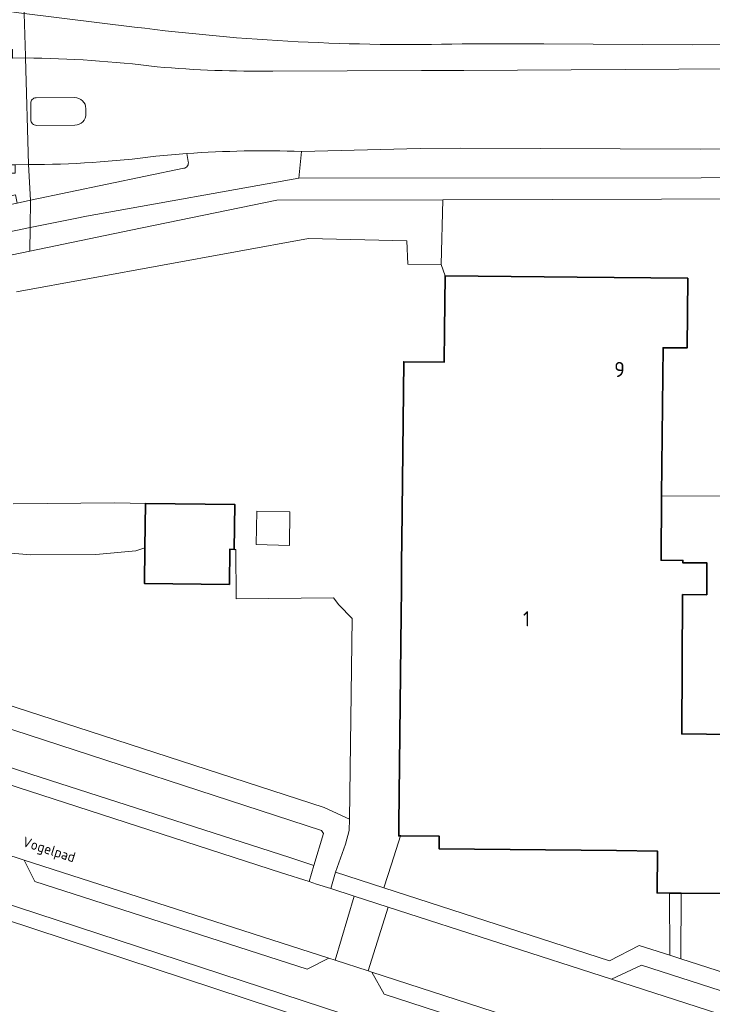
# Model space of a CAD drawing. Header units: metres. Extents: x 149984 to 156489, y 469398 to 478068.
# Tile 268 of 656: x 153450 to 153511, y 472770 to 472858. Entities that reach past the tile are written whole.
import ezdxf
from ezdxf.enums import TextEntityAlignment as Align

# ---------------------------------------------------------------- set-up
doc = ezdxf.new("R2010")
doc.units = ezdxf.units.M
doc.header["$LTSCALE"] = 0.75
for name, color, linetype, lineweight in [('B-WE-GR-BEPLANTING_CULTUUR_HEESTERS-GV', 252, 'Continuous', 18), ('B-WE-GR-GROENVOORZIENING-GV', 252, 'Continuous', 18), ('B-WE-OG-BEBOUWING-GV', 6, 'Continuous', 35), ('B-WE-OG-BEBOUWING-T18', 1, 'Continuous', 18), ('B-WE-OG-TERREIN_BEGROEID-GV', 252, 'Continuous', 18), ('B-WE-OG-TERREIN_ERF-GV', 252, 'Continuous', 18), ('B-WE-OG-TOPOGRAFIE-T18', 7, 'Continuous', 18), ('B-WE-OG-WATER_MEER-GV', 252, 'Continuous', 18), ('B-WE-VH-GESLOTENVERHARDING_ASFALT-GV', 252, 'Continuous', 18), ('B-WE-VH-GESLOTENVERHARDING_BETON-GV', 252, 'Continuous', 18), ('B-WE-VH-OPENVERHARDING_BETONSTRAATSTEEN-GV', 252, 'Continuous', 18), ('B-WE-VH-OPENVERHARDING_TEGEL-GV', 252, 'Continuous', 18)]:
    doc.layers.add(name, color=color, linetype=linetype, lineweight=lineweight)
doc.styles.add('NLCS-ISO-M500-T18', font='NLCS-ISO.ttf', dxfattribs={"height": 0.9})
doc.styles.add('NLCS-ISO-M750-T18', font='NLCS-ISO.ttf', dxfattribs={"height": 1.35})

msp = doc.modelspace()

# ---------------------------------------------------------------- linework, layer by layer
at = {"layer": 'B-WE-GR-BEPLANTING_CULTUUR_HEESTERS-GV'}
for points in [[(153464.535, 472845.927, 0.007217), (153461.772, 472845.693)], [(153461.772, 472845.693, -0.03255), (153450.406, 472844.939)], [(153464.261, 472844.611, 0.432009), (153464.664, 472845.215)]]:
    msp.add_lwpolyline(points, format="xyb", dxfattribs=at)
at = {"layer": 'B-WE-GR-BEPLANTING_CULTUUR_HEESTERS-GV', "flags": 128}
for points in [[(153464.664, 472845.215), (153464.535, 472845.927)], [(153450.406, 472844.939), (153450.586, 472841.762), (153464.261, 472844.611)], [(153449.333, 472833.6), (153475.384, 472838.365), (153484.189, 472838.152), (153484.254, 472836.057), (153487.239, 472836.027), (153487.382, 472841.801), (153472.583, 472841.759), (153459.54, 472839.102), (153450.528, 472837.225), (153450.521, 472837.223), (153447.172, 472836.525)], [(153447.412, 472810.409), (153450.566, 472810.119), (153456.402, 472810.155), (153459.991, 472810.481), (153460.79, 472810.739), (153460.834, 472814.702), (153458.11, 472814.76), (153449.019, 472814.674)]]:
    msp.add_lwpolyline(points, dxfattribs=at)
msp.add_lwpolyline([(153507.623, 472779.957), (153506.519, 472779.968), (153506.558, 472783.698), (153502.887, 472783.736), (153487.059, 472783.9), (153487.07, 472785.019), (153483.647, 472785.052), (153483.623, 472785.052), (153482.815, 472782.533), (153482.135, 472780.412), (153502.269, 472773.919), (153504.91, 472775.285), (153507.67, 472774.402)], close=True, dxfattribs=at)
at = {"layer": 'B-WE-GR-GROENVOORZIENING-GV', "flags": 128}
msp.add_lwpolyline([(153470.772, 472814.023), (153470.73, 472811.043), (153473.71, 472810.961), (153473.74, 472813.965)], close=True, dxfattribs=at)
at = {"layer": 'B-WE-OG-BEBOUWING-GV', "flags": 128}
msp.add_lwpolyline([(153513.136, 472794.1), (153508.724, 472794.146), (153508.803, 472806.578), (153510.953, 472806.565), (153510.971, 472809.414), (153508.821, 472809.428), (153508.822, 472809.628), (153506.873, 472809.647), (153506.931, 472815.388), (153507.038, 472826.096), (153507.063, 472828.606), (153509.203, 472828.585), (153509.265, 472834.803), (153499.398, 472834.902), (153487.589, 472835.023), (153487.539, 472830.169), (153487.51, 472827.313), (153483.901, 472827.35), (153483.735, 472811.391), (153483.715, 472809.516), (153483.689, 472807.023), (153483.666, 472804.841), (153483.471, 472786.071), (153483.46, 472785.054), (153483.623, 472785.052), (153483.647, 472785.052), (153487.07, 472785.019), (153487.059, 472783.9), (153502.887, 472783.736), (153506.558, 472783.698), (153506.519, 472779.968), (153507.623, 472779.957), (153508.664, 472779.946), (153512.989, 472779.901)], dxfattribs=at)
msp.add_lwpolyline([(153460.79, 472810.739), (153460.755, 472807.577), (153468.334, 472807.493), (153468.369, 472810.624), (153468.762, 472810.618), (153468.827, 472814.613), (153460.834, 472814.702)], close=True, dxfattribs=at)
at = {"layer": 'B-WE-OG-TERREIN_BEGROEID-GV', "flags": 128}
for points in [[(153459.863, 472857.217), (153450.016, 472858.424), (153450.121, 472854.605), (153450.125, 472854.456)], [(153489.263, 472853.349), (153532.463, 472853.601), (153545.106, 472854.044), (153554.133, 472854.66), (153554.892, 472854.741), (153554.892, 472856.819), (153554.607, 472856.79), (153544.588, 472856.012), (153509.658, 472855.622), (153496.4, 472855.73), (153489.119, 472855.718)], [(153472.209, 472853.283), (153485.482, 472853.348), (153489.263, 472853.349)], [(153516.667, 472841.895), (153487.382, 472841.801), (153487.239, 472836.027), (153487.589, 472835.023)], [(153487.589, 472835.023), (153499.398, 472834.902), (153509.265, 472834.803), (153509.203, 472828.585), (153507.063, 472828.606), (153507.038, 472826.096), (153506.931, 472815.388), (153515.939, 472815.365)], [(153448.287, 472796.842), (153454.724, 472794.74), (153476.812, 472787.586), (153479.054, 472786.547), (153479.303, 472804.457), (153478.095, 472805.665), (153477.622, 472806.296), (153468.951, 472806.191), (153468.899, 472810.614), (153468.762, 472810.618), (153468.369, 472810.624), (153468.334, 472807.493), (153460.755, 472807.577), (153460.79, 472810.739), (153459.991, 472810.481), (153456.402, 472810.155), (153450.566, 472810.119), (153447.412, 472810.409)], [(153537.094, 472754.76), (153536.143, 472755.068), (153534.882, 472755.475), (153533.54, 472755.909), (153531.61, 472754.93), (153515.79, 472760.03), (153514.772, 472761.984), (153510.345, 472763.417), (153508.36, 472762.44), (153482.14, 472770.93), (153481.047, 472772.901), (153480.734, 472773.002), (153477.767, 472773.963), (153477.213, 472774.142), (153475.27, 472773.15), (153450.97, 472780.98), (153450.01, 472782.889), (153433.551, 472788.27), (153436.577, 472782.878), (153518.597, 472756.04), (153572.827, 472738.204), (153605.49, 472727.193), (153605.62, 472727.56)]]:
    msp.add_lwpolyline(points, dxfattribs=at)
at = {"layer": 'B-WE-OG-TERREIN_BEGROEID-GV'}
for points in [[(153489.119, 472855.718, -0.03825), (153459.863, 472857.217)], [(153450.125, 472854.456, -0.029521), (153461.881, 472853.665)], [(153461.881, 472853.665, 0.024402), (153472.209, 472853.283)]]:
    msp.add_lwpolyline(points, format="xyb", dxfattribs=at)
at = {"layer": 'B-WE-OG-TERREIN_BEGROEID-GV', "flags": 128}
for points in [[(153605.49, 472727.193), (153572.827, 472738.204), (153518.597, 472756.04), (153436.577, 472782.878), (153437.48, 472781.17), (153507.38, 472758.15), (153530.097, 472751.225), (153547.83, 472745.82), (153550, 472745.1), (153554.24, 472743.62), (153559.1, 472742.08), (153563.24, 472740.56), (153573.26, 472737.09), (153577.62, 472735.7), (153591.68, 472730.57), (153605.011, 472725.808), (153605.1, 472726.09)], [(153512.989, 472779.901), (153508.664, 472779.946), (153508.64, 472774.091), (153522.286, 472769.721), (153524.352, 472776.069)]]:
    msp.add_lwpolyline(points, close=True, dxfattribs=at)
at = {"layer": 'B-WE-OG-TERREIN_ERF-GV', "flags": 128}
for points in [[(153449.019, 472814.674), (153458.11, 472814.76), (153460.834, 472814.702), (153468.827, 472814.613), (153468.762, 472810.618), (153468.899, 472810.614), (153468.951, 472806.191), (153477.622, 472806.296), (153478.095, 472805.665), (153479.303, 472804.457), (153479.054, 472786.547), (153479.04, 472785.538), (153478.702, 472784.303), (153477.815, 472781.804), (153482.135, 472780.412), (153482.815, 472782.533), (153483.623, 472785.052), (153483.46, 472785.054), (153483.471, 472786.071), (153483.666, 472804.841), (153483.689, 472807.023), (153483.715, 472809.516), (153483.735, 472811.391), (153483.901, 472827.35), (153487.51, 472827.313), (153487.539, 472830.169), (153487.589, 472835.023), (153487.239, 472836.027), (153484.254, 472836.057), (153484.189, 472838.152), (153475.384, 472838.365), (153449.333, 472833.6)], [(153515.939, 472815.365), (153506.931, 472815.388), (153506.873, 472809.647), (153508.822, 472809.628), (153508.821, 472809.428), (153510.971, 472809.414), (153510.953, 472806.565), (153508.803, 472806.578), (153508.724, 472794.146), (153513.136, 472794.1)]]:
    msp.add_lwpolyline(points, dxfattribs=at)
for points in [[(153470.772, 472814.023), (153473.74, 472813.965), (153473.71, 472810.961), (153470.73, 472811.043)], [(153507.623, 472779.957), (153507.67, 472774.402), (153508.64, 472774.091), (153508.664, 472779.946)]]:
    msp.add_lwpolyline(points, close=True, dxfattribs=at)
at = {"layer": 'B-WE-OG-WATER_MEER-GV', "flags": 128}
msp.add_lwpolyline([(153530.097, 472751.225), (153507.38, 472758.15), (153437.48, 472781.17), (153433.62, 472779.04), (153432.95, 472777.62), (153432.98, 472777.33), (153435.09, 472773.58), (153436.58, 472772.97), (153465.926, 472763.423), (153471.16, 472761.72), (153509.14, 472749.07), (153545.74, 472737.03)], dxfattribs=at)
at = {"layer": 'B-WE-VH-GESLOTENVERHARDING_ASFALT-GV', "flags": 128}
for points in [[(153449.194, 472844.934), (153450.406, 472844.939), (153450.125, 472854.456), (153448.972, 472854.453), (153447.172, 472854.447), (153446.624, 472854.445), (153446.905, 472844.925), (153447.394, 472844.927)], [(153450.586, 472841.762), (153449.394, 472841.508), (153447.633, 472841.134), (153447.076, 472841.015), (153447.044, 472838.601), (153447.504, 472838.695), (153449.268, 472839.055), (153450.554, 472839.318)]]:
    msp.add_lwpolyline(points, close=True, dxfattribs=at)
at = {"layer": 'B-WE-VH-GESLOTENVERHARDING_ASFALT-GV'}
for points in [[(153461.881, 472853.665, 0.029521), (153450.125, 472854.456)], [(153472.209, 472853.283, -0.024402), (153461.881, 472853.665)], [(153450.598, 472850.413, -0.415455), (153451.073, 472850.896)], [(153454.53, 472850.924, -0.41464), (153455.522, 472849.948)], [(153455.525, 472849.474, -0.415027), (153454.542, 472848.474)], [(153451.11, 472848.446, -0.417328), (153450.61, 472848.938)], [(153461.772, 472845.693, -0.007217), (153464.535, 472845.927)], [(153464.535, 472845.927, -0.025803), (153474.767, 472846.123)], [(153474.767, 472846.123, 0.025803), (153464.535, 472845.927)], [(153450.406, 472844.939, 0.03255), (153461.772, 472845.693)], [(153464.664, 472845.215, -0.432009), (153464.261, 472844.611)]]:
    msp.add_lwpolyline(points, format="xyb", dxfattribs=at)
at = {"layer": 'B-WE-VH-GESLOTENVERHARDING_ASFALT-GV', "flags": 128}
for points in [[(153450.125, 472854.456), (153450.406, 472844.939)], [(153532.463, 472853.601), (153489.263, 472853.349), (153485.482, 472853.348), (153472.209, 472853.283)], [(153450.61, 472848.938), (153450.598, 472850.413)], [(153451.073, 472850.896), (153454.53, 472850.924)], [(153455.522, 472849.948), (153455.525, 472849.474)], [(153474.767, 472846.123), (153485.37, 472846.376), (153488.966, 472846.406), (153510.364, 472846.315), (153534.99, 472846.509), (153546.124, 472847.057), (153546.924, 472847.06), (153553.232, 472847.577), (153557.19, 472847.901), (153566.571, 472848.838)], [(153454.542, 472848.474), (153451.11, 472848.446)], [(153464.535, 472845.927), (153464.664, 472845.215)], [(153474.528, 472843.741), (153474.767, 472846.123)], [(153464.261, 472844.611), (153450.586, 472841.762), (153450.554, 472839.318), (153454.559, 472840.135), (153455.577, 472840.355), (153474.528, 472843.741)]]:
    msp.add_lwpolyline(points, dxfattribs=at)
at = {"layer": 'B-WE-VH-GESLOTENVERHARDING_BETON-GV', "flags": 128}
for points in [[(153489.119, 472855.718), (153496.4, 472855.73), (153509.658, 472855.622), (153544.588, 472856.012), (153554.607, 472856.79), (153554.892, 472856.819), (153556.892, 472857.024), (153566.005, 472857.955), (153583.931, 472860.479), (153610.123, 472865.064), (153628.998, 472868.498), (153629.36, 472868.568), (153628.93, 472871.079), (153621.445, 472869.641), (153583.48, 472863.001), (153565.7, 472860.536), (153554.305, 472859.322), (153544.433, 472858.602)], [(153460.136, 472859.674), (153450.153, 472860.856), (153450.016, 472858.424), (153459.863, 472857.217)]]:
    msp.add_lwpolyline(points, dxfattribs=at)
at = {"layer": 'B-WE-VH-GESLOTENVERHARDING_BETON-GV'}
msp.add_lwpolyline([(153459.863, 472857.217, 0.03825), (153489.119, 472855.718)], format="xyb", dxfattribs=at)
at = {"layer": 'B-WE-VH-OPENVERHARDING_BETONSTRAATSTEEN-GV'}
for points in [[(153451.073, 472850.896, 0.415455), (153450.598, 472850.413)], [(153455.522, 472849.948, 0.41464), (153454.53, 472850.924)], [(153454.542, 472848.474, 0.415027), (153455.525, 472849.474)], [(153450.61, 472848.938, 0.417328), (153451.11, 472848.446)]]:
    msp.add_lwpolyline(points, format="xyb", dxfattribs=at)
at = {"layer": 'B-WE-VH-OPENVERHARDING_BETONSTRAATSTEEN-GV', "flags": 128}
for points in [[(153450.598, 472850.413), (153450.61, 472848.938)], [(153454.53, 472850.924), (153451.073, 472850.896)], [(153455.525, 472849.474), (153455.522, 472849.948)], [(153451.11, 472848.446), (153454.542, 472848.474)], [(153430.901, 472795.363), (153444.041, 472791.112), (153473.003, 472781.765), (153475.454, 472780.973), (153475.886, 472782.425), (153473.725, 472783.121), (153450.595, 472790.574), (153447.95, 472791.426), (153446.746, 472791.814), (153444.471, 472792.541), (153429.947, 472797.182), (153429.611, 472796.163)]]:
    msp.add_lwpolyline(points, dxfattribs=at)
for points in [[(153447.95, 472791.426), (153450.595, 472790.574), (153473.725, 472783.121), (153475.886, 472782.425), (153476.73, 472785.265), (153476.566, 472785.538), (153447.702, 472794.933), (153445.4, 472795.63), (153430.98, 472800.32), (153429.947, 472797.182), (153444.471, 472792.541), (153446.746, 472791.814)], [(153444.041, 472791.112), (153430.901, 472795.363), (153429.08, 472789.732), (153433.551, 472788.27), (153450.01, 472782.889), (153477.213, 472774.142), (153477.767, 472773.963), (153479.489, 472779.672), (153477.387, 472780.35), (153476.121, 472780.758), (153475.454, 472780.973), (153473.003, 472781.765)], [(153477.213, 472774.142), (153450.01, 472782.889), (153450.97, 472780.98), (153475.27, 472773.15)], [(153479.489, 472779.672), (153477.767, 472773.963), (153480.734, 472773.002), (153482.523, 472778.693)], [(153534.882, 472755.475), (153536.737, 472761.204), (153502.456, 472772.263), (153482.523, 472778.693), (153480.734, 472773.002), (153481.047, 472772.901), (153510.345, 472763.417), (153514.772, 472761.984), (153533.54, 472755.909)], [(153555.553, 472755.151), (153556.582, 472754.82), (153555.393, 472757.329), (153505.132, 472773.515), (153502.456, 472772.263), (153536.737, 472761.204), (153537.987, 472760.801), (153538.939, 472760.494), (153540.173, 472760.095), (153542.698, 472759.281)], [(153510.345, 472763.417), (153481.047, 472772.901), (153482.14, 472770.93), (153508.36, 472762.44)]]:
    msp.add_lwpolyline(points, close=True, dxfattribs=at)
at = {"layer": 'B-WE-VH-OPENVERHARDING_TEGEL-GV', "flags": 128}
for points in [[(153446.319, 472854.444), (153446.624, 472854.445), (153447.172, 472854.447), (153447.169, 472855.197), (153447.769, 472855.199), (153447.7, 472856.197), (153448.298, 472856.238), (153448.369, 472855.201), (153448.969, 472855.203), (153448.972, 472854.453), (153450.125, 472854.456), (153450.121, 472854.605), (153450.016, 472858.424), (153448.861, 472858.565)], [(153637.916, 472835.971), (153623.737, 472837.513), (153620.617, 472837.884), (153613.33, 472838.75), (153567.682, 472844.108), (153563.665, 472844.306), (153510.465, 472843.771), (153474.528, 472843.741), (153455.577, 472840.355), (153454.559, 472840.135), (153450.554, 472839.318), (153450.528, 472837.225), (153459.54, 472839.102), (153472.583, 472841.759), (153487.382, 472841.801)], [(153487.382, 472841.801), (153516.667, 472841.895), (153550.205, 472842.255), (153553.088, 472842.286), (153558.347, 472842.342), (153563.28, 472842.781), (153567.041, 472842.658), (153571.266, 472842.167), (153579.345, 472841.22), (153580.279, 472840.896), (153583.507, 472840.517), (153584.128, 472840.616), (153585.33, 472840.48), (153586.225, 472840.197), (153589.259, 472839.843), (153590.118, 472839.936), (153593.277, 472839.56), (153613.654, 472837.136), (153629.8, 472835.137), (153631.004, 472834.901), (153636.99, 472834.115)], [(153446.921, 472836.473), (153447.172, 472836.525), (153450.521, 472837.223), (153450.528, 472837.225), (153450.554, 472839.318), (153449.268, 472839.055)], [(153522.286, 472769.721), (153508.64, 472774.091), (153507.67, 472774.402), (153504.91, 472775.285), (153502.269, 472773.919), (153482.135, 472780.412), (153477.815, 472781.804), (153477.387, 472780.35), (153479.489, 472779.672), (153482.523, 472778.693), (153502.456, 472772.263), (153505.132, 472773.515), (153555.393, 472757.329)]]:
    msp.add_lwpolyline(points, dxfattribs=at)
for points in [[(153534.99, 472846.509), (153510.364, 472846.315), (153488.966, 472846.406), (153485.37, 472846.376), (153474.767, 472846.123), (153474.528, 472843.741), (153510.465, 472843.771), (153563.665, 472844.306), (153567.682, 472844.108), (153613.33, 472838.75), (153620.617, 472837.884), (153620.909, 472840.342), (153617.851, 472840.682), (153613.71, 472841.19), (153567.88, 472846.671), (153562.864, 472846.807), (153553.22, 472846.657), (153546.955, 472846.559), (153546.924, 472847.06), (153546.124, 472847.057)], [(153450.406, 472844.939), (153449.194, 472844.934), (153449.197, 472844.184), (153448.597, 472844.182), (153448.651, 472842.117), (153449.238, 472842.242), (153449.394, 472841.508), (153450.586, 472841.762)], [(153479.054, 472786.547), (153476.812, 472787.586), (153454.724, 472794.74), (153448.287, 472796.842), (153447.702, 472794.933), (153476.566, 472785.538), (153476.73, 472785.265), (153475.886, 472782.425), (153475.454, 472780.973), (153476.121, 472780.758), (153477.387, 472780.35), (153477.815, 472781.804), (153478.702, 472784.303), (153479.04, 472785.538)]]:
    msp.add_lwpolyline(points, close=True, dxfattribs=at)

# ---------------------------------------------------------------- texts
at = {"layer": 'B-WE-OG-BEBOUWING-T18', "style": 'NLCS-ISO-M750-T18'}
for s, p in [('9', (153503.168, 472826.664)), ('1', (153494.868, 472804.428))]:
    msp.add_text(s, height=1.35, dxfattribs=at).set_placement(p, align=Align.MIDDLE)
at = {"layer": 'B-WE-OG-TOPOGRAFIE-T18', "style": 'NLCS-ISO-M500-T18'}
msp.add_text('Vogelpad', height=0.9, rotation=342.2, dxfattribs=at).set_placement((153452.195, 472783.721), align=Align.MIDDLE)

doc.saveas('drawing.dxf')
